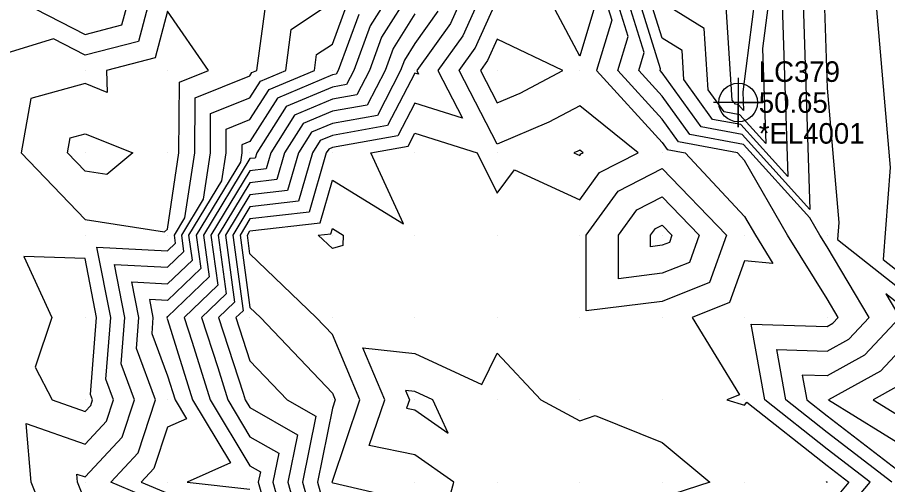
# Model space of a CAD drawing. Extents: x 2188792 to 2191981, y 386090 to 389710.
# Drawn here: x 2190471.9 to 2190577.5, y 388420 to 388476.7 of the extents above; entities that cross this region are included whole.
import ezdxf

# ---------------------------------------------------------------- set-up
doc = ezdxf.new("R2010")
doc.units = 0
for name, color, linetype in [('DTM Contours Major', 7, 'Continuous'), ('DTM Contours Minor', 7, 'Continuous'), ('Exist DTM QL2 LIDAR Elevation Point', 7, 'Continuous'), ('Exist DTM Regular Point Underwater CELL', 7, 'Continuous'), ('Exist DTM Regular Point Underwater Cogo Comment', 7, 'Continuous'), ('Exist DTM Regular Point Underwater Cogo Elevation', 7, 'Continuous'), ('Exist DTM Regular Point Underwater Cogo Number', 7, 'Continuous')]:
    doc.layers.add(name, color=color, linetype=linetype)

msp = doc.modelspace()

# ---------------------------------------------------------------- linework, layer by layer
at = {"layer": 'DTM Contours Major'}
for points in [[(2190567.11, 388483.48), (2190568.09, 388453.34), (2190559.88, 388462.47), (2190554.9, 388463.39), (2190550.16, 388469.96), (2190549.9, 388470.24), (2190549.96, 388470.44), (2190546.91, 388480.25)], [(2190490.15, 388417.34), (2190483.26, 388420.24), (2190486.59, 388423.81), (2190488.7, 388430.24), (2190486.38, 388436.47), (2190486.68, 388440.24), (2190485.84, 388444.56), (2190490.15, 388444.33), (2190493.17, 388447.22), (2190492.76, 388450.24), (2190496.76, 388456.85), (2190497.27, 388460.24), (2190497.29, 388463.11), (2190500.16, 388464.27), (2190502.47, 388467.93), (2190507.98, 388470.24), (2190508.24, 388472.16), (2190510.16, 388473.44), (2190511.99, 388478.41)], [(2190522.96, 388477.44), (2190520.16, 388473.53), (2190518.9, 388471.5), (2190518.43, 388470.24), (2190515.61, 388464.79), (2190510.16, 388463.82), (2190507.64, 388462.76), (2190506.05, 388460.24), (2190504.73, 388455.67), (2190500.16, 388455.14), (2190497.19, 388450.24), (2190498.3, 388442.1), (2190496.36, 388440.24), (2190499.33, 388431.07), (2190499.59, 388430.24), (2190500.16, 388429.3), (2190505.91, 388426), (2190504.75, 388420.24), (2190506.51, 388413.89)], [(2190544.86, 388444.94), (2190544.86, 388450.24), (2190547.08, 388453.32), (2190550.16, 388454.9), (2190554.66, 388450.24), (2190553.47, 388446.93), (2190550.16, 388445.61), (2190544.86, 388444.94)], [(2190581.04, 388440.16), (2190577.31, 388443.1), (2190579, 388440.24), (2190574.72, 388435.68), (2190570.16, 388433.15), (2190567.16, 388433.25), (2190567.7, 388430.24), (2190570.16, 388428.29), (2190578.57, 388421.83), (2190580.16, 388420.85), (2190585.76, 388433.07), (2190581.04, 388440.16)], [(2190524.21, 388426.18), (2190522.35, 388430.24), (2190520.16, 388431.25), (2190519.02, 388431.38), (2190519.5, 388430.24), (2190519.16, 388429.25), (2190520.16, 388429.04), (2190524.21, 388426.18)]]:
    msp.add_lwpolyline(points, dxfattribs=at)
at = {"layer": 'DTM Contours Minor'}
for points in [[(2190485.82, 388480.25), (2190483.87, 388483.96), (2190481.51, 388490.25), (2190480.15, 388499.51), (2190476.39, 388500.25), (2190470.15, 388503.95), (2190468.58, 388501.82), (2190469.74, 388500.25), (2190470.15, 388499.9), (2190478.01, 388490.25), (2190470.15, 388481.02), (2190469.08, 388481.31), (2190469.68, 388480.25), (2190470.15, 388478.99), (2190471.11, 388479.29), (2190480.15, 388474.62), (2190484.63, 388475.77), (2190485.82, 388480.25)], [(2190540.16, 388471.97), (2190535.81, 388480.25), (2190538.98, 388481.42), (2190539.7, 388490.25), (2190539.88, 388490.53), (2190540.16, 388490.65), (2190540.63, 388490.25), (2190540.68, 388489.73), (2190541.49, 388480.25), (2190542.09, 388478.32), (2190540.16, 388471.97)], [(2190575.1, 388489.87), (2190577.82, 388458.47), (2190576.98, 388447.29), (2190586.72, 388439.63)], [(2190569.49, 388488.76), (2190570.16, 388468.1), (2190571.58, 388451.76), (2190571.42, 388449.7), (2190583.88, 388439.89)], [(2190563.74, 388483.83), (2190562.34, 388472.92), (2190562.72, 388461.36), (2190559.57, 388464.86), (2190557.66, 388465.21), (2190555.73, 388467.89), (2190555.25, 388475.34), (2190550.16, 388478.51)], [(2190561.78, 388481.87), (2190559.96, 388467.64), (2190560.03, 388465.37), (2190559.42, 388466.06), (2190559.04, 388466.13), (2190558.66, 388466.65), (2190557.94, 388478.02)], [(2190488.35, 388480.25), (2190486.63, 388473.76), (2190480.15, 388472.1), (2190476.32, 388474.08), (2190470.15, 388472.16), (2190467.12, 388480.25)], [(2190517.62, 388480.25), (2190514.75, 388475.65), (2190512.76, 388470.24), (2190511.87, 388468.53), (2190510.16, 388468.22), (2190504.54, 388465.86), (2190500.98, 388460.24), (2190500.8, 388459.6), (2190500.16, 388459.53), (2190494.53, 388450.24), (2190495.22, 388445.17), (2190490.15, 388440.31), (2190490.08, 388440.31), (2190490.1, 388440.24), (2190490.09, 388440.18), (2190490.15, 388440.01), (2190493.2, 388430.24), (2190497.8, 388422.59), (2190492.55, 388420.24), (2190500.16, 388419.39)], [(2190519.86, 388480.25), (2190516.13, 388474.27), (2190514.65, 388470.24), (2190513.12, 388467.28), (2190510.16, 388466.76), (2190505.57, 388464.83), (2190502.67, 388460.24), (2190502.11, 388458.29), (2190500.16, 388458.06), (2190495.42, 388450.24), (2190496.25, 388444.15), (2190492.18, 388440.24), (2190493.14, 388437.25), (2190495.33, 388430.24), (2190500.16, 388422.22), (2190501.42, 388421.5), (2190501.16, 388420.24), (2190501.55, 388418.85)], [(2190526.4, 388480.25), (2190524.47, 388475.94), (2190520.38, 388470.24), (2190520.62, 388469.78), (2190520.16, 388469.92), (2190516.86, 388463.54), (2190510.16, 388462.35), (2190508.67, 388461.73), (2190507.73, 388460.24), (2190506.04, 388454.35), (2190500.16, 388453.68), (2190498.07, 388450.24), (2190499.32, 388441.07), (2190498.46, 388440.24), (2190500.16, 388434.99), (2190504.68, 388430.24), (2190508.16, 388428.25), (2190506.54, 388420.24), (2190508.99, 388411.41)], [(2190528.58, 388480.25), (2190525.97, 388474.43), (2190522.96, 388470.24), (2190525.94, 388464.46), (2190520.16, 388466.27), (2190518.1, 388462.3), (2190510.16, 388460.88), (2190509.71, 388460.69), (2190509.42, 388460.24), (2190507.35, 388453.04), (2190500.16, 388452.22), (2190498.96, 388450.24), (2190500.16, 388441.46), (2190501.43, 388440.24), (2190510.16, 388431.05), (2190510.5, 388430.24), (2190510.16, 388429.23), (2190508.34, 388420.24), (2190510.16, 388413.67)], [(2190542.84, 388480.25), (2190544.05, 388476.35), (2190542.2, 388470.24), (2190550.16, 388461.49), (2190550.77, 388460.65), (2190552.95, 388460.24), (2190560.16, 388452.52), (2190561.47, 388450.24), (2190563.6, 388446.8), (2190560.16, 388447.13), (2190558.34, 388442.06), (2190553.81, 388440.24), (2190559.56, 388430.84), (2190558, 388430.24), (2190560.16, 388429.58), (2190560.43, 388429.97), (2190570.16, 388422.26), (2190572.79, 388420.24), (2190571.59, 388418.81)], [(2190573, 388417.4), (2190575.41, 388420.24), (2190570.16, 388424.27), (2190562.63, 388430.24), (2190560.95, 388439.45), (2190570.16, 388439.17), (2190570.85, 388439.55), (2190571.5, 388440.24), (2190570.16, 388442.5), (2190565.38, 388450.24), (2190560.16, 388459.3), (2190559.28, 388460.24), (2190552.15, 388461.56), (2190550.16, 388464.31), (2190544.77, 388470.24), (2190546.02, 388474.38), (2190544.2, 388480.25)], [(2190578.03, 388420.24), (2190570.16, 388426.28), (2190565.17, 388430.24), (2190564.05, 388436.35), (2190570.16, 388436.16), (2190572.79, 388437.61), (2190575.25, 388440.24), (2190570.16, 388448.81), (2190569.28, 388450.24), (2190568.08, 388452.33), (2190560.03, 388461.27), (2190553.53, 388462.47), (2190550.16, 388467.13), (2190547.33, 388470.24), (2190547.99, 388472.41), (2190545.55, 388480.25)], [(2190564.73, 388478.2), (2190565.4, 388457.35), (2190559.72, 388463.67), (2190556.28, 388464.3), (2190552.8, 388469.13), (2190552.57, 388472.65), (2190550.16, 388474.16), (2190548.26, 388480.25)], [(2190480.15, 388417.96), (2190479.24, 388420.24), (2190479.16, 388421.23), (2190480.15, 388420.88), (2190484.67, 388425.72), (2190486.15, 388430.24), (2190484.52, 388434.61), (2190484.97, 388440.24), (2190483.72, 388446.68), (2190490.15, 388446.34), (2190492.15, 388448.25), (2190491.88, 388450.24), (2190494.52, 388454.61), (2190495.36, 388460.24), (2190495.39, 388465.01), (2190500.16, 388466.93), (2190501.44, 388468.96), (2190504.49, 388470.24), (2190505.17, 388475.23), (2190510.16, 388478.57)], [(2190490.99, 388450.24), (2190492.27, 388452.36), (2190493.45, 388460.24), (2190493.49, 388466.91), (2190500.16, 388469.6), (2190500.4, 388469.99), (2190501, 388470.24), (2190502.09, 388478.31)], [(2190520.16, 388417.8), (2190510.27, 388420.13), (2190510.16, 388420.15), (2190510.13, 388420.24), (2190510.16, 388420.36), (2190513.5, 388430.24), (2190510.16, 388438.16), (2190508.18, 388440.24), (2190500.16, 388447.97), (2190499.85, 388450.24), (2190500.16, 388450.75), (2190508.67, 388451.73), (2190510.16, 388456.92), (2190518.79, 388451.61), (2190514.81, 388460.24), (2190519.35, 388461.05), (2190520.16, 388462.62), (2190527.73, 388460.24), (2190530.16, 388455.35), (2190532.23, 388458.17), (2190540.16, 388454.53), (2190542.56, 388457.84), (2190547.23, 388460.24), (2190540.16, 388465.96), (2190536.43, 388463.97), (2190530.16, 388461.29), (2190525.55, 388470.24), (2190527.47, 388472.93), (2190530.16, 388478.91)], [(2190491.53, 388460.24), (2190491.59, 388468.81), (2190495.14, 388470.24), (2190490.15, 388477.46), (2190488.64, 388471.76), (2190482.75, 388470.24), (2190482.84, 388467.56), (2190480.15, 388468.64), (2190473.58, 388466.82), (2190472.39, 388460.24), (2190480.15, 388452.13), (2190489.77, 388450.63), (2190490.15, 388450.96), (2190491.53, 388460.24)], [(2190520.16, 388477.12), (2190517.51, 388472.89), (2190516.54, 388470.24), (2190514.36, 388466.04), (2190510.16, 388465.29), (2190506.61, 388463.79), (2190504.36, 388460.24), (2190503.42, 388456.98), (2190500.16, 388456.6), (2190496.3, 388450.24), (2190497.27, 388443.12), (2190494.27, 388440.24), (2190496.24, 388434.16), (2190497.46, 388430.24), (2190500.16, 388425.76), (2190503.66, 388423.75), (2190502.95, 388420.24), (2190504.03, 388416.37)], [(2190513.37, 388477.03), (2190510.87, 388470.24), (2190510.62, 388469.78), (2190510.16, 388469.69), (2190503.51, 388466.89), (2190500.16, 388461.6), (2190499.19, 388461.21), (2190499.18, 388460.24), (2190499.01, 388459.1), (2190493.65, 388450.24), (2190494.2, 388446.2), (2190490.15, 388442.32), (2190487.96, 388442.44), (2190488.39, 388440.24), (2190488.24, 388438.32), (2190490.15, 388433.17), (2190491.07, 388430.24), (2190492.45, 388427.95), (2190490.15, 388426.92), (2190488.5, 388421.89), (2190486.96, 388420.24), (2190490.15, 388418.9)], [(2190538.09, 388470.24), (2190530.16, 388474.06), (2190528.98, 388471.43), (2190528.13, 388470.24), (2190530.16, 388466.3), (2190532.92, 388467.48), (2190538.09, 388470.24)], [(2190478.34, 388462.06), (2190480.15, 388462.56), (2190485.94, 388460.24), (2190482.81, 388457.59), (2190480.15, 388458), (2190478.01, 388460.24), (2190478.34, 388462.06)], [(2190540.3, 388460.11), (2190540.57, 388460.24), (2190540.16, 388460.57), (2190539.94, 388460.46), (2190539.44, 388460.24), (2190540.16, 388459.91), (2190540.3, 388460.11)], [(2190540.95, 388441.04), (2190540.96, 388450.24), (2190544.82, 388455.58), (2190550.16, 388458.32), (2190557.97, 388450.24), (2190555.91, 388444.49), (2190550.16, 388442.19), (2190540.95, 388441.04)], [(2190508.43, 388450.24), (2190509.98, 388450.42), (2190510.16, 388451.04), (2190511.46, 388450.24), (2190511.41, 388448.99), (2190510.16, 388448.63), (2190508.43, 388450.24)], [(2190548.76, 388448.84), (2190548.76, 388450.24), (2190549.35, 388451.05), (2190550.16, 388451.47), (2190551.35, 388450.24), (2190551.03, 388449.37), (2190550.16, 388449.02), (2190548.76, 388448.84)], [(2190470.15, 388416.63), (2190475.92, 388414.47), (2190473.61, 388420.24), (2190473.01, 388427.38), (2190480.15, 388424.85), (2190482.75, 388427.64), (2190483.61, 388430.24), (2190482.67, 388432.76), (2190483.26, 388440.24), (2190481.59, 388448.8), (2190490.15, 388448.34), (2190491.12, 388449.27), (2190490.99, 388450.24)], [(2190480.81, 388430.9), (2190481.55, 388440.24), (2190480.15, 388447.42), (2190472.74, 388447.66), (2190476.13, 388440.24), (2190474.11, 388434.2), (2190476.15, 388430.24), (2190480.15, 388428.83), (2190480.84, 388429.56), (2190481.06, 388430.24), (2190480.81, 388430.9)], [(2190583.77, 388432.06), (2190580.16, 388437.48), (2190576.66, 388433.74), (2190570.33, 388430.24), (2190580.16, 388424.19), (2190583.77, 388432.06)], [(2190520.16, 388423.55), (2190514.63, 388424.71), (2190516.5, 388430.24), (2190513.83, 388436.57), (2190520.16, 388435.87), (2190528.27, 388432.12), (2190530.16, 388435.93), (2190535.45, 388430.24), (2190540.16, 388427.71), (2190542.05, 388428.35), (2190550.16, 388425.06), (2190555.94, 388420.24), (2190551.57, 388418.83)], [(2190581.78, 388431.05), (2190580.16, 388433.48), (2190578.6, 388431.81), (2190575.77, 388430.24), (2190580.16, 388427.54), (2190581.78, 388431.05)], [(2190523.89, 388416.51), (2190524.87, 388420.24), (2190520.16, 388423.55)], [(2190570.06, 388420.24), (2190570.1, 388420.3), (2190570.16, 388420.25), (2190570.18, 388420.24), (2190570.17, 388420.23), (2190570.16, 388420.23), (2190570.06, 388420.24)]]:
    msp.add_lwpolyline(points, dxfattribs=at)
at = {"layer": 'Exist DTM QL2 LIDAR Elevation Point'}
for p, q in [((2190480.15, 388470.24), (2190480.15, 388470.24)), ((2190490.15, 388470.24), (2190490.15, 388470.24)), ((2190500.16, 388470.24), (2190500.16, 388470.24)), ((2190510.16, 388470.24), (2190510.16, 388470.24)), ((2190520.16, 388470.24), (2190520.16, 388470.24)), ((2190530.16, 388470.24), (2190530.16, 388470.24)), ((2190540.16, 388470.24), (2190540.16, 388470.24)), ((2190550.16, 388470.24), (2190550.16, 388470.24)), ((2190480.15, 388460.24), (2190480.15, 388460.24)), ((2190490.15, 388460.24), (2190490.15, 388460.24)), ((2190500.16, 388460.24), (2190500.16, 388460.24)), ((2190510.16, 388460.24), (2190510.16, 388460.24)), ((2190520.16, 388460.24), (2190520.16, 388460.24)), ((2190530.16, 388460.24), (2190530.16, 388460.24)), ((2190540.16, 388460.24), (2190540.16, 388460.24)), ((2190550.16, 388460.24), (2190550.16, 388460.24)), ((2190560.16, 388460.24), (2190560.16, 388460.24)), ((2190480.15, 388450.24), (2190480.15, 388450.24)), ((2190490.15, 388450.24), (2190490.15, 388450.24)), ((2190500.16, 388450.24), (2190500.16, 388450.24)), ((2190510.16, 388450.24), (2190510.16, 388450.24)), ((2190520.16, 388450.24), (2190520.16, 388450.24)), ((2190530.16, 388450.24), (2190530.16, 388450.24)), ((2190540.16, 388450.24), (2190540.16, 388450.24)), ((2190550.16, 388450.24), (2190550.16, 388450.24)), ((2190560.16, 388450.24), (2190560.16, 388450.24)), ((2190570.16, 388450.24), (2190570.16, 388450.24)), ((2190480.15, 388440.24), (2190480.15, 388440.24)), ((2190490.15, 388440.24), (2190490.15, 388440.24)), ((2190500.16, 388440.24), (2190500.16, 388440.24)), ((2190510.16, 388440.24), (2190510.16, 388440.24)), ((2190520.16, 388440.24), (2190520.16, 388440.24)), ((2190530.16, 388440.24), (2190530.16, 388440.24)), ((2190540.16, 388440.24), (2190540.16, 388440.24)), ((2190550.16, 388440.24), (2190550.16, 388440.24)), ((2190560.16, 388440.24), (2190560.16, 388440.24)), ((2190570.16, 388440.24), (2190570.16, 388440.24)), ((2190480.15, 388430.24), (2190480.15, 388430.24)), ((2190490.15, 388430.24), (2190490.15, 388430.24)), ((2190500.16, 388430.24), (2190500.16, 388430.24)), ((2190510.16, 388430.24), (2190510.16, 388430.24)), ((2190520.16, 388430.24), (2190520.16, 388430.24)), ((2190530.16, 388430.24), (2190530.16, 388430.24)), ((2190540.16, 388430.24), (2190540.16, 388430.24)), ((2190550.16, 388430.24), (2190550.16, 388430.24)), ((2190560.16, 388430.24), (2190560.16, 388430.24)), ((2190570.16, 388430.24), (2190570.16, 388430.24)), ((2190480.15, 388420.24), (2190480.15, 388420.24)), ((2190490.15, 388420.24), (2190490.15, 388420.24)), ((2190500.16, 388420.24), (2190500.16, 388420.24)), ((2190510.16, 388420.24), (2190510.16, 388420.24)), ((2190520.16, 388420.24), (2190520.16, 388420.24)), ((2190530.16, 388420.24), (2190530.16, 388420.24)), ((2190540.16, 388420.24), (2190540.16, 388420.24)), ((2190550.16, 388420.24), (2190550.16, 388420.24)), ((2190560.16, 388420.24), (2190560.16, 388420.24)), ((2190570.16, 388420.24), (2190570.16, 388420.24))]:
    msp.add_line(p, q, dxfattribs=at)
at = {"layer": 'Exist DTM Regular Point Underwater CELL'}
msp.add_lwpolyline([(2190559.38, 388469.35), (2190559.38, 388463.35), (2190559.38, 388466.35), (2190562.38, 388466.35), (2190556.38, 388466.35)], dxfattribs=at)
msp.add_circle((2190559.38, 388466.35), 2.34, dxfattribs=at)

# ---------------------------------------------------------------- texts
at = {"layer": 'Exist DTM Regular Point Underwater Cogo Comment'}
msp.add_text('*EL4001', height=2.5, dxfattribs=at).set_placement((2190561.88, 388461.35))
at = {"layer": 'Exist DTM Regular Point Underwater Cogo Elevation'}
msp.add_text('50.65', height=2.5, dxfattribs=at).set_placement((2190561.88, 388465.1))
at = {"layer": 'Exist DTM Regular Point Underwater Cogo Number'}
msp.add_text('LC379', height=2.5, dxfattribs=at).set_placement((2190561.88, 388468.85))

doc.saveas('drawing.dxf')
